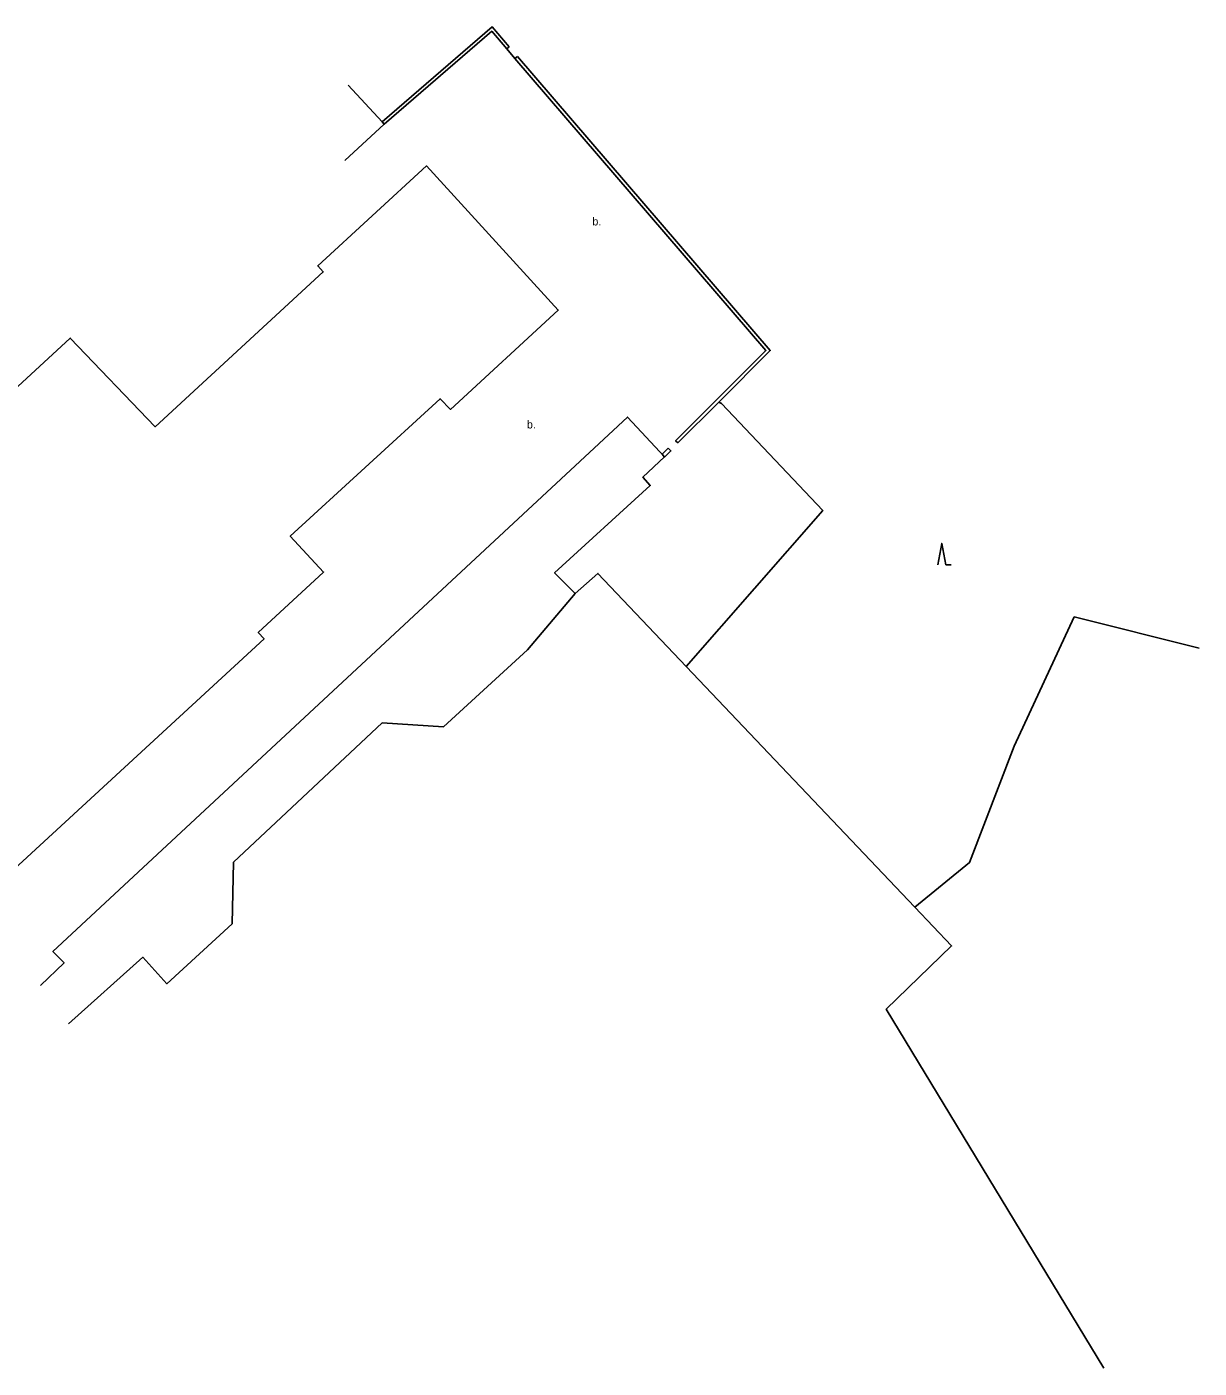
# Model space of a CAD drawing. Extents: x -584400 to -581602, y -1210894 to -1208793.
# Drawn here: x -583827 to -583717.1, y -1210893.7 to -1210767.9 of the extents above; entities that cross this region are included whole.
import ezdxf

# ---------------------------------------------------------------- set-up
doc = ezdxf.new("R2010")
doc.units = 0
for name, color, linetype in [('BUDOVY_MĚŘ', 7, 'Continuous'), ('POMOC_POPIS', 7, 'Continuous'), ('ZN_DOPLŇKOVÉ', 7, 'Continuous'), ('ZN_KULTUR', 7, 'Continuous')]:
    doc.layers.add(name, color=color, linetype=linetype)

msp = doc.modelspace()

# ---------------------------------------------------------------- linework, layer by layer
at = {"layer": 'BUDOVY_MĚŘ'}
for points in [[(-583796.86, -1210773.41), (-583793.68, -1210776.87), (-583793.48, -1210777.09)], [(-583797.16, -1210780.47), (-583793.48, -1210777.09)], [(-583840.92, -1210833.8), (-583832.22, -1210825.72), (-583835.22, -1210822.47), (-583835.6, -1210822.79), (-583837.93, -1210820.38), (-583837.49, -1210819.98), (-583842.06, -1210814.79), (-583822.9, -1210797.13), (-583814.95, -1210805.44), (-583799.2, -1210790.92), (-583799.71, -1210790.37), (-583789.52, -1210780.99), (-583777.17, -1210794.5), (-583787.28, -1210803.82), (-583788.25, -1210802.81), (-583802.29, -1210815.7), (-583799.16, -1210819.07), (-583805.28, -1210824.73), (-583804.74, -1210825.32), (-583828.53, -1210847.25)], [(-583825.68, -1210857.81), (-583823.48, -1210855.69), (-583824.52, -1210854.62), (-583770.68, -1210804.54), (-583767.21, -1210808.25), (-583769.25, -1210810.15), (-583768.56, -1210810.95), (-583777.52, -1210819.12), (-583775.59, -1210821.08), (-583780.06, -1210826.35), (-583787.92, -1210833.56), (-583793.68, -1210833.2), (-583807.59, -1210846.26), (-583807.74, -1210852.03), (-583813.86, -1210857.65), (-583816.1, -1210855.17), (-583823.06, -1210861.4)], [(-583767.45, -1210808.02), (-583767.21, -1210808.29)], [(-583775.59, -1210821.08), (-583773.46, -1210819.19), (-583765.19, -1210827.9), (-583743.77, -1210850.46), (-583740.33, -1210854.1), (-583746.44, -1210860.04), (-583726.05, -1210893.69)]]:
    msp.add_lwpolyline(points, dxfattribs=at)
at = {"layer": 'ZN_DOPLŇKOVÉ'}
for points in [[(-583793.68, -1210776.87), (-583783.37, -1210767.95), (-583781.77, -1210769.83)], [(-583781.77, -1210769.83), (-583782, -1210770.02), (-583783.4, -1210768.37), (-583793.48, -1210777.09)], [(-583782, -1210770.02), (-583781.24, -1210770.92)], [(-583765.97, -1210806.96), (-583766.18, -1210806.75), (-583762.43, -1210803.01), (-583757.72, -1210798.28), (-583781.24, -1210770.92), (-583781.01, -1210770.72)], [(-583781.01, -1210770.72), (-583757.31, -1210798.3), (-583762.14, -1210803.14)], [(-583765.19, -1210827.9), (-583752.39, -1210813.28), (-583761.88, -1210803.25), (-583762.14, -1210803.14), (-583765.97, -1210806.96)], [(-583766.87, -1210807.45), (-583767.45, -1210808.02)], [(-583766.87, -1210807.45), (-583766.62, -1210807.71), (-583767.21, -1210808.29)], [(-583743.77, -1210850.46), (-583738.64, -1210846.29), (-583734.47, -1210835.38), (-583728.83, -1210823.27), (-583717.13, -1210826.19)]]:
    msp.add_lwpolyline(points, dxfattribs=at)
at = {"layer": 'ZN_KULTUR'}
msp.add_lwpolyline([(-583741.61, -1210818.37), (-583741.24, -1210816.37), (-583740.86, -1210818.37), (-583740.36, -1210818.37)], dxfattribs=at)

# ---------------------------------------------------------------- texts
at = {"layer": 'POMOC_POPIS'}
for p in [(-583774.26, -1210786.57), (-583780.39, -1210805.6)]:
    msp.add_text(' b.', height=0.75, dxfattribs=at).set_placement(p)

doc.saveas('drawing.dxf')
